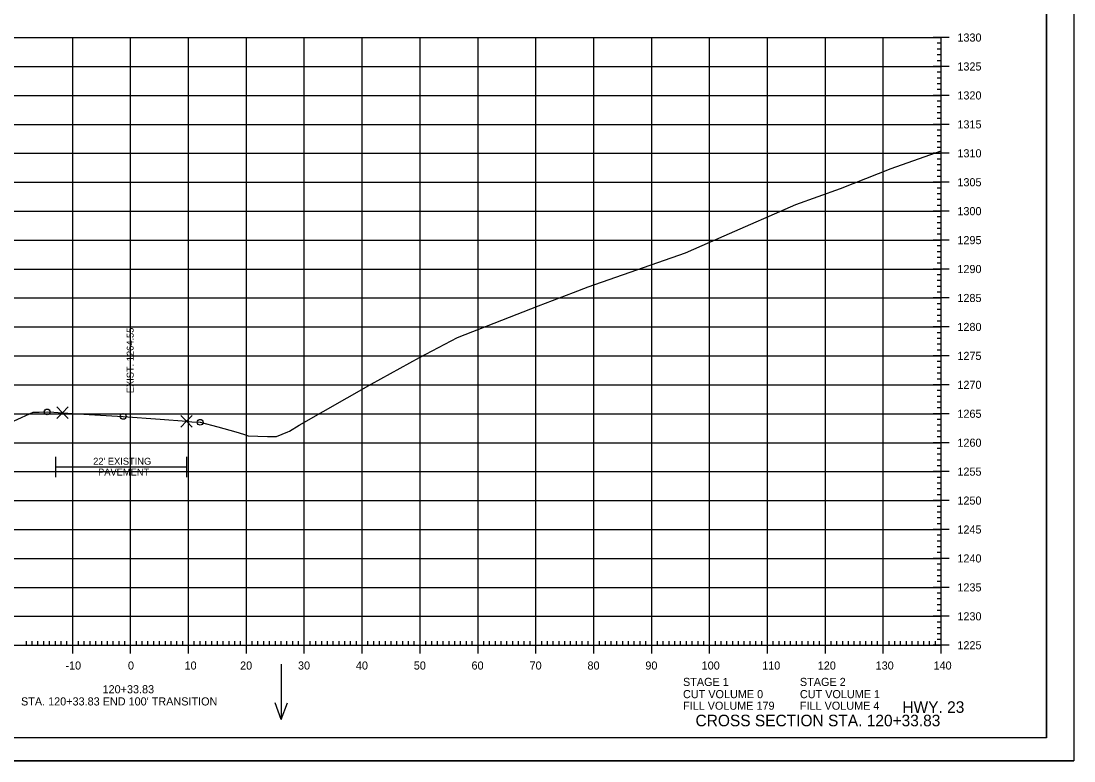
# Model space of a CAD drawing. Extents: x 1406028 to 1412453, y 321733 to 325986.
# Drawn here: x 1406571 to 1406752.8, y 325772.8 to 325900.6 of the extents above; entities that cross this region are included whole.
import ezdxf

# ---------------------------------------------------------------- set-up
doc = ezdxf.new("R2010")
doc.units = 0
for name, color, linetype in [('R_Axis', 7, 'Continuous'), ('R_Axis Annot', 7, 'Continuous'), ('R_Border', 7, 'Continuous'), ('R_Draft', 7, 'Continuous'), ('R_Exist Surface', 7, 'Continuous'), ('R_Grid', 7, 'Continuous'), ('R_No Plot', 7, 'Continuous'), ('R_Water Annot', 7, 'Continuous'), ('R_Xsect Elev', 7, 'Continuous')]:
    doc.layers.add(name, color=color, linetype=linetype)

msp = doc.modelspace()

# ---------------------------------------------------------------- linework, layer by layer
at = {"layer": 'R_Axis'}
for p, q in [((1406731.29, 325897.74), (1406728.49, 325897.74)), ((1406729.89, 325896.74), (1406729.19, 325896.74)), ((1406729.89, 325792.74), (1406729.89, 325897.74)), ((1406729.89, 325895.74), (1406729.19, 325895.74)), ((1406729.89, 325894.74), (1406729.19, 325894.74)), ((1406731.29, 325892.74), (1406728.49, 325892.74)), ((1406729.89, 325893.74), (1406729.19, 325893.74)), ((1406729.89, 325891.74), (1406729.19, 325891.74)), ((1406729.89, 325890.74), (1406729.19, 325890.74)), ((1406729.89, 325889.74), (1406729.19, 325889.74)), ((1406731.29, 325887.74), (1406728.49, 325887.74)), ((1406729.89, 325888.74), (1406729.19, 325888.74)), ((1406729.89, 325886.74), (1406729.19, 325886.74)), ((1406729.89, 325885.74), (1406729.19, 325885.74)), ((1406729.89, 325884.74), (1406729.19, 325884.74)), ((1406729.89, 325883.74), (1406729.19, 325883.74)), ((1406731.29, 325882.74), (1406728.49, 325882.74)), ((1406729.89, 325881.74), (1406729.19, 325881.74)), ((1406729.89, 325880.74), (1406729.19, 325880.74)), ((1406729.89, 325879.74), (1406729.19, 325879.74)), ((1406729.89, 325878.74), (1406729.19, 325878.74)), ((1406731.29, 325877.74), (1406728.49, 325877.74)), ((1406729.89, 325876.74), (1406729.19, 325876.74)), ((1406729.89, 325875.74), (1406729.19, 325875.74)), ((1406729.89, 325874.74), (1406729.19, 325874.74)), ((1406731.29, 325872.74), (1406728.49, 325872.74)), ((1406729.89, 325873.74), (1406729.19, 325873.74)), ((1406729.89, 325871.74), (1406729.19, 325871.74)), ((1406729.89, 325870.74), (1406729.19, 325870.74)), ((1406729.89, 325869.74), (1406729.19, 325869.74)), ((1406731.29, 325867.74), (1406728.49, 325867.74)), ((1406729.89, 325868.74), (1406729.19, 325868.74)), ((1406729.89, 325866.74), (1406729.19, 325866.74)), ((1406729.89, 325865.74), (1406729.19, 325865.74)), ((1406729.89, 325864.74), (1406729.19, 325864.74)), ((1406729.89, 325863.74), (1406729.19, 325863.74)), ((1406731.29, 325862.74), (1406728.49, 325862.74)), ((1406729.89, 325861.74), (1406729.19, 325861.74)), ((1406729.89, 325860.74), (1406729.19, 325860.74)), ((1406729.89, 325859.74), (1406729.19, 325859.74)), ((1406729.89, 325858.74), (1406729.19, 325858.74)), ((1406731.29, 325857.74), (1406728.49, 325857.74)), ((1406729.89, 325856.74), (1406729.19, 325856.74)), ((1406729.89, 325855.74), (1406729.19, 325855.74)), ((1406729.89, 325854.74), (1406729.19, 325854.74)), ((1406731.29, 325852.74), (1406728.49, 325852.74)), ((1406729.89, 325853.74), (1406729.19, 325853.74)), ((1406729.89, 325851.74), (1406729.19, 325851.74)), ((1406729.89, 325850.74), (1406729.19, 325850.74)), ((1406729.89, 325849.74), (1406729.19, 325849.74)), ((1406729.89, 325848.74), (1406729.19, 325848.74)), ((1406731.29, 325847.74), (1406728.49, 325847.74)), ((1406729.89, 325846.74), (1406729.19, 325846.74)), ((1406729.89, 325845.74), (1406729.19, 325845.74)), ((1406729.89, 325844.74), (1406729.19, 325844.74)), ((1406729.89, 325843.74), (1406729.19, 325843.74)), ((1406731.29, 325842.74), (1406728.49, 325842.74)), ((1406729.89, 325841.74), (1406729.19, 325841.74)), ((1406729.89, 325840.74), (1406729.19, 325840.74)), ((1406729.89, 325839.74), (1406729.19, 325839.74)), ((1406729.89, 325838.74), (1406729.19, 325838.74)), ((1406731.29, 325837.74), (1406728.49, 325837.74)), ((1406729.89, 325836.74), (1406729.19, 325836.74)), ((1406729.89, 325835.74), (1406729.19, 325835.74)), ((1406729.89, 325834.74), (1406729.19, 325834.74)), ((1406731.29, 325832.74), (1406728.49, 325832.74)), ((1406729.89, 325833.74), (1406729.19, 325833.74)), ((1406729.89, 325831.74), (1406729.19, 325831.74)), ((1406729.89, 325830.74), (1406729.19, 325830.74)), ((1406729.89, 325829.74), (1406729.19, 325829.74)), ((1406729.89, 325828.74), (1406729.19, 325828.74)), ((1406731.29, 325827.74), (1406728.49, 325827.74)), ((1406729.89, 325826.74), (1406729.19, 325826.74)), ((1406729.89, 325825.74), (1406729.19, 325825.74)), ((1406729.89, 325824.74), (1406729.19, 325824.74)), ((1406729.89, 325823.74), (1406729.19, 325823.74)), ((1406731.29, 325822.74), (1406728.49, 325822.74)), ((1406729.89, 325821.74), (1406729.19, 325821.74)), ((1406729.89, 325820.74), (1406729.19, 325820.74)), ((1406729.89, 325819.74), (1406729.19, 325819.74)), ((1406729.89, 325818.74), (1406729.19, 325818.74)), ((1406731.29, 325817.74), (1406728.49, 325817.74)), ((1406729.89, 325816.74), (1406729.19, 325816.74)), ((1406729.89, 325815.74), (1406729.19, 325815.74)), ((1406729.89, 325814.74), (1406729.19, 325814.74)), ((1406731.29, 325812.74), (1406728.49, 325812.74)), ((1406729.89, 325813.74), (1406729.19, 325813.74)), ((1406729.89, 325811.74), (1406729.19, 325811.74)), ((1406729.89, 325810.74), (1406729.19, 325810.74)), ((1406729.89, 325809.74), (1406729.19, 325809.74)), ((1406729.89, 325808.74), (1406729.19, 325808.74)), ((1406731.29, 325807.74), (1406728.49, 325807.74)), ((1406729.89, 325806.74), (1406729.19, 325806.74)), ((1406729.89, 325805.74), (1406729.19, 325805.74)), ((1406729.89, 325804.74), (1406729.19, 325804.74)), ((1406729.89, 325803.74), (1406729.19, 325803.74)), ((1406731.29, 325802.74), (1406728.49, 325802.74)), ((1406729.89, 325801.74), (1406729.19, 325801.74)), ((1406729.89, 325800.74), (1406729.19, 325800.74)), ((1406729.89, 325799.74), (1406729.19, 325799.74)), ((1406729.89, 325798.74), (1406729.19, 325798.74)), ((1406731.29, 325797.74), (1406728.49, 325797.74)), ((1406729.89, 325796.74), (1406729.19, 325796.74)), ((1406729.89, 325795.74), (1406729.19, 325795.74)), ((1406729.89, 325794.74), (1406729.19, 325794.74)), ((1406449.89, 325792.74), (1406729.89, 325792.74)), ((1406571.89, 325792.74), (1406571.89, 325793.44)), ((1406572.89, 325792.74), (1406572.89, 325793.44)), ((1406573.89, 325792.74), (1406573.89, 325793.44)), ((1406574.89, 325792.74), (1406574.89, 325793.44)), ((1406575.89, 325792.74), (1406575.89, 325793.44)), ((1406576.89, 325792.74), (1406576.89, 325793.44)), ((1406577.89, 325792.74), (1406577.89, 325793.44)), ((1406578.89, 325792.74), (1406578.89, 325793.44)), ((1406579.89, 325791.34), (1406579.89, 325794.14)), ((1406580.89, 325792.74), (1406580.89, 325793.44)), ((1406581.89, 325792.74), (1406581.89, 325793.44)), ((1406582.89, 325792.74), (1406582.89, 325793.44)), ((1406583.89, 325792.74), (1406583.89, 325793.44)), ((1406584.89, 325792.74), (1406584.89, 325793.44)), ((1406585.89, 325792.74), (1406585.89, 325793.44)), ((1406586.89, 325792.74), (1406586.89, 325793.44)), ((1406587.89, 325792.74), (1406587.89, 325793.44)), ((1406588.89, 325792.74), (1406588.89, 325793.44)), ((1406589.89, 325791.34), (1406589.89, 325794.14)), ((1406590.89, 325792.74), (1406590.89, 325793.44)), ((1406591.89, 325792.74), (1406591.89, 325793.44)), ((1406592.89, 325792.74), (1406592.89, 325793.44)), ((1406593.89, 325792.74), (1406593.89, 325793.44)), ((1406594.89, 325792.74), (1406594.89, 325793.44)), ((1406595.89, 325792.74), (1406595.89, 325793.44)), ((1406596.89, 325792.74), (1406596.89, 325793.44)), ((1406597.89, 325792.74), (1406597.89, 325793.44)), ((1406598.89, 325792.74), (1406598.89, 325793.44)), ((1406599.89, 325791.34), (1406599.89, 325794.14)), ((1406600.89, 325792.74), (1406600.89, 325793.44)), ((1406601.89, 325792.74), (1406601.89, 325793.44)), ((1406602.89, 325792.74), (1406602.89, 325793.44)), ((1406603.89, 325792.74), (1406603.89, 325793.44)), ((1406604.89, 325792.74), (1406604.89, 325793.44)), ((1406605.89, 325792.74), (1406605.89, 325793.44)), ((1406606.89, 325792.74), (1406606.89, 325793.44)), ((1406607.89, 325792.74), (1406607.89, 325793.44)), ((1406608.89, 325792.74), (1406608.89, 325793.44)), ((1406609.89, 325791.34), (1406609.89, 325794.14)), ((1406610.89, 325792.74), (1406610.89, 325793.44)), ((1406611.89, 325792.74), (1406611.89, 325793.44)), ((1406612.89, 325792.74), (1406612.89, 325793.44)), ((1406613.89, 325792.74), (1406613.89, 325793.44)), ((1406614.89, 325792.74), (1406614.89, 325793.44)), ((1406615.89, 325792.74), (1406615.89, 325793.44)), ((1406616.89, 325792.74), (1406616.89, 325793.44)), ((1406617.89, 325792.74), (1406617.89, 325793.44)), ((1406618.89, 325792.74), (1406618.89, 325793.44)), ((1406619.89, 325791.34), (1406619.89, 325794.14)), ((1406620.89, 325792.74), (1406620.89, 325793.44)), ((1406621.89, 325792.74), (1406621.89, 325793.44)), ((1406622.89, 325792.74), (1406622.89, 325793.44)), ((1406623.89, 325792.74), (1406623.89, 325793.44)), ((1406624.89, 325792.74), (1406624.89, 325793.44)), ((1406625.89, 325792.74), (1406625.89, 325793.44)), ((1406626.89, 325792.74), (1406626.89, 325793.44)), ((1406627.89, 325792.74), (1406627.89, 325793.44)), ((1406628.89, 325792.74), (1406628.89, 325793.44)), ((1406629.89, 325791.34), (1406629.89, 325794.14)), ((1406630.89, 325792.74), (1406630.89, 325793.44)), ((1406631.89, 325792.74), (1406631.89, 325793.44)), ((1406632.89, 325792.74), (1406632.89, 325793.44)), ((1406633.89, 325792.74), (1406633.89, 325793.44)), ((1406634.89, 325792.74), (1406634.89, 325793.44)), ((1406635.89, 325792.74), (1406635.89, 325793.44)), ((1406636.89, 325792.74), (1406636.89, 325793.44)), ((1406637.89, 325792.74), (1406637.89, 325793.44)), ((1406638.89, 325792.74), (1406638.89, 325793.44)), ((1406639.89, 325791.34), (1406639.89, 325794.14)), ((1406640.89, 325792.74), (1406640.89, 325793.44)), ((1406641.89, 325792.74), (1406641.89, 325793.44)), ((1406642.89, 325792.74), (1406642.89, 325793.44)), ((1406643.89, 325792.74), (1406643.89, 325793.44)), ((1406644.89, 325792.74), (1406644.89, 325793.44)), ((1406645.89, 325792.74), (1406645.89, 325793.44)), ((1406646.89, 325792.74), (1406646.89, 325793.44)), ((1406647.89, 325792.74), (1406647.89, 325793.44)), ((1406648.89, 325792.74), (1406648.89, 325793.44)), ((1406649.89, 325791.34), (1406649.89, 325794.14)), ((1406650.89, 325792.74), (1406650.89, 325793.44)), ((1406651.89, 325792.74), (1406651.89, 325793.44)), ((1406652.89, 325792.74), (1406652.89, 325793.44)), ((1406653.89, 325792.74), (1406653.89, 325793.44)), ((1406654.89, 325792.74), (1406654.89, 325793.44)), ((1406655.89, 325792.74), (1406655.89, 325793.44)), ((1406656.89, 325792.74), (1406656.89, 325793.44)), ((1406657.89, 325792.74), (1406657.89, 325793.44)), ((1406658.89, 325792.74), (1406658.89, 325793.44)), ((1406659.89, 325791.34), (1406659.89, 325794.14)), ((1406660.89, 325792.74), (1406660.89, 325793.44)), ((1406661.89, 325792.74), (1406661.89, 325793.44)), ((1406662.89, 325792.74), (1406662.89, 325793.44)), ((1406663.89, 325792.74), (1406663.89, 325793.44)), ((1406664.89, 325792.74), (1406664.89, 325793.44)), ((1406665.89, 325792.74), (1406665.89, 325793.44)), ((1406666.89, 325792.74), (1406666.89, 325793.44)), ((1406667.89, 325792.74), (1406667.89, 325793.44)), ((1406668.89, 325792.74), (1406668.89, 325793.44)), ((1406669.89, 325791.34), (1406669.89, 325794.14)), ((1406670.89, 325792.74), (1406670.89, 325793.44)), ((1406671.89, 325792.74), (1406671.89, 325793.44)), ((1406672.89, 325792.74), (1406672.89, 325793.44)), ((1406673.89, 325792.74), (1406673.89, 325793.44)), ((1406674.89, 325792.74), (1406674.89, 325793.44)), ((1406675.89, 325792.74), (1406675.89, 325793.44)), ((1406676.89, 325792.74), (1406676.89, 325793.44)), ((1406677.89, 325792.74), (1406677.89, 325793.44)), ((1406678.89, 325792.74), (1406678.89, 325793.44)), ((1406679.89, 325791.34), (1406679.89, 325794.14)), ((1406680.89, 325792.74), (1406680.89, 325793.44)), ((1406681.89, 325792.74), (1406681.89, 325793.44)), ((1406682.89, 325792.74), (1406682.89, 325793.44)), ((1406683.89, 325792.74), (1406683.89, 325793.44)), ((1406684.89, 325792.74), (1406684.89, 325793.44)), ((1406685.89, 325792.74), (1406685.89, 325793.44)), ((1406686.89, 325792.74), (1406686.89, 325793.44)), ((1406687.89, 325792.74), (1406687.89, 325793.44)), ((1406688.89, 325792.74), (1406688.89, 325793.44)), ((1406689.89, 325791.34), (1406689.89, 325794.14)), ((1406690.89, 325792.74), (1406690.89, 325793.44)), ((1406691.89, 325792.74), (1406691.89, 325793.44)), ((1406692.89, 325792.74), (1406692.89, 325793.44)), ((1406693.89, 325792.74), (1406693.89, 325793.44)), ((1406694.89, 325792.74), (1406694.89, 325793.44)), ((1406695.89, 325792.74), (1406695.89, 325793.44)), ((1406696.89, 325792.74), (1406696.89, 325793.44)), ((1406697.89, 325792.74), (1406697.89, 325793.44)), ((1406698.89, 325792.74), (1406698.89, 325793.44)), ((1406699.89, 325791.34), (1406699.89, 325794.14)), ((1406700.89, 325792.74), (1406700.89, 325793.44)), ((1406701.89, 325792.74), (1406701.89, 325793.44)), ((1406702.89, 325792.74), (1406702.89, 325793.44)), ((1406703.89, 325792.74), (1406703.89, 325793.44)), ((1406704.89, 325792.74), (1406704.89, 325793.44)), ((1406705.89, 325792.74), (1406705.89, 325793.44)), ((1406706.89, 325792.74), (1406706.89, 325793.44)), ((1406707.89, 325792.74), (1406707.89, 325793.44)), ((1406708.89, 325792.74), (1406708.89, 325793.44)), ((1406709.89, 325791.34), (1406709.89, 325794.14)), ((1406710.89, 325792.74), (1406710.89, 325793.44)), ((1406711.89, 325792.74), (1406711.89, 325793.44)), ((1406712.89, 325792.74), (1406712.89, 325793.44)), ((1406713.89, 325792.74), (1406713.89, 325793.44)), ((1406714.89, 325792.74), (1406714.89, 325793.44)), ((1406715.89, 325792.74), (1406715.89, 325793.44)), ((1406716.89, 325792.74), (1406716.89, 325793.44)), ((1406717.89, 325792.74), (1406717.89, 325793.44)), ((1406718.89, 325792.74), (1406718.89, 325793.44)), ((1406719.89, 325791.34), (1406719.89, 325794.14)), ((1406720.89, 325792.74), (1406720.89, 325793.44)), ((1406721.89, 325792.74), (1406721.89, 325793.44)), ((1406722.89, 325792.74), (1406722.89, 325793.44)), ((1406723.89, 325792.74), (1406723.89, 325793.44)), ((1406724.89, 325792.74), (1406724.89, 325793.44)), ((1406725.89, 325792.74), (1406725.89, 325793.44)), ((1406726.89, 325792.74), (1406726.89, 325793.44)), ((1406727.89, 325792.74), (1406727.89, 325793.44)), ((1406731.29, 325792.74), (1406728.49, 325792.74)), ((1406728.89, 325792.74), (1406728.89, 325793.44)), ((1406729.89, 325793.74), (1406729.19, 325793.74)), ((1406729.89, 325791.34), (1406729.89, 325794.14))]:
    msp.add_line(p, q, dxfattribs=at)
at = {"layer": 'R_Border'}
for q in [(1406748.07, 325982.2), (1406431.89, 325776.74)]:
    msp.add_line((1406748.07, 325776.74), q, dxfattribs=at)
at = {"layer": 'R_Draft'}
for p, q in [((1406576.9, 325825.27), (1406576.9, 325821.78)), ((1406599.53, 325825.27), (1406599.53, 325821.78)), ((1406576.92, 325823.56), (1406599.51, 325823.56))]:
    msp.add_line(p, q, dxfattribs=at)
at = {"layer": 'R_Exist Surface'}
msp.add_lwpolyline([(1406569.78, 325831.53), (1406573.05, 325833.02), (1406574.12, 325833.04), (1406575.47, 325833.05), (1406576.64, 325832.99), (1406578.13, 325832.92), (1406582.71, 325832.63), (1406588.61, 325832.29), (1406594.99, 325831.81), (1406599.54, 325831.44), (1406600.46, 325831.37), (1406601.9, 325831.26), (1406604.97, 325830.46), (1406608.04, 325829.64), (1406609.38, 325829.22), (1406610.22, 325828.9), (1406613.54, 325828.83), (1406615.11, 325828.8), (1406617.04, 325829.62), (1406617.32, 325829.75), (1406619.02, 325830.77), (1406631.43, 325837.84), (1406639.8, 325842.46), (1406646.36, 325845.94), (1406660.33, 325851.36), (1406666.39, 325853.71), (1406668.94, 325854.66), (1406685.74, 325860.54), (1406692.38, 325863.5), (1406704.8, 325868.9), (1406712.49, 325871.66), (1406721.27, 325875.11), (1406729.89, 325878.15)], dxfattribs=at)
at = {"layer": 'R_Grid'}
for p, q in [((1406449.89, 325897.74), (1406729.89, 325897.74)), ((1406579.89, 325792.74), (1406579.89, 325897.74)), ((1406589.89, 325792.74), (1406589.89, 325897.74)), ((1406599.89, 325792.74), (1406599.89, 325897.74)), ((1406609.89, 325792.74), (1406609.89, 325897.74)), ((1406619.89, 325792.74), (1406619.89, 325897.74)), ((1406629.89, 325792.74), (1406629.89, 325897.74)), ((1406639.89, 325792.74), (1406639.89, 325897.74)), ((1406649.89, 325792.74), (1406649.89, 325897.74)), ((1406659.89, 325792.74), (1406659.89, 325897.74)), ((1406669.89, 325792.74), (1406669.89, 325897.74)), ((1406679.89, 325792.74), (1406679.89, 325897.74)), ((1406689.89, 325792.74), (1406689.89, 325897.74)), ((1406699.89, 325792.74), (1406699.89, 325897.74)), ((1406709.89, 325792.74), (1406709.89, 325897.74)), ((1406719.89, 325792.74), (1406719.89, 325897.74)), ((1406729.89, 325792.74), (1406729.89, 325897.74)), ((1406449.89, 325892.74), (1406729.89, 325892.74)), ((1406449.89, 325887.74), (1406729.89, 325887.74)), ((1406449.89, 325882.74), (1406729.89, 325882.74)), ((1406449.89, 325877.74), (1406729.89, 325877.74)), ((1406449.89, 325872.74), (1406729.89, 325872.74)), ((1406449.89, 325867.74), (1406729.89, 325867.74)), ((1406449.89, 325862.74), (1406729.89, 325862.74)), ((1406449.89, 325857.74), (1406729.89, 325857.74)), ((1406449.89, 325852.74), (1406729.89, 325852.74)), ((1406449.89, 325847.74), (1406729.89, 325847.74)), ((1406449.89, 325842.74), (1406729.89, 325842.74)), ((1406449.89, 325837.74), (1406729.89, 325837.74)), ((1406449.89, 325832.74), (1406729.89, 325832.74)), ((1406449.89, 325827.74), (1406729.89, 325827.74)), ((1406449.89, 325822.74), (1406729.89, 325822.74)), ((1406449.89, 325817.74), (1406729.89, 325817.74)), ((1406449.89, 325812.74), (1406729.89, 325812.74)), ((1406449.89, 325807.74), (1406729.89, 325807.74)), ((1406449.89, 325802.74), (1406729.89, 325802.74)), ((1406449.89, 325797.74), (1406729.89, 325797.74)), ((1406449.89, 325792.74), (1406729.89, 325792.74))]:
    msp.add_line(p, q, dxfattribs=at)
at = {"layer": 'R_No Plot'}
msp.add_line((1406419.49, 325772.76), (1406752.82, 325772.76), dxfattribs=at)
for points in [[(1406419.48, 325986.09), (1406752.82, 325986.09), (1406752.82, 325772.75), (1406419.48, 325772.75)], [(1406665.81, 325982.2), (1406685.43, 325982.2), (1406685.43, 325972.32), (1406701.54, 325972.32), (1406724.74, 325972.32), (1406724.74, 325947.98), (1406748.07, 325947.98), (1406748.07, 325776.74), (1406431.89, 325776.74), (1406431.89, 325982.2)]]:
    msp.add_lwpolyline(points, close=True, dxfattribs=at)
for points in [[(1406578.13, 325832.92), (1406577.13, 325833.92), (1406578.13, 325832.92), (1406577.13, 325831.92), (1406578.13, 325832.92), (1406579.13, 325831.92), (1406578.13, 325832.92), (1406579.13, 325833.92)], [(1406599.54, 325831.44), (1406598.54, 325832.44), (1406599.54, 325831.44), (1406598.54, 325830.44), (1406599.54, 325831.44), (1406600.54, 325830.44), (1406599.54, 325831.44), (1406600.54, 325832.44)]]:
    msp.add_lwpolyline(points, dxfattribs=at)
for centre in [(1406575.47, 325833.05), (1406588.61, 325832.29), (1406601.9, 325831.26)]:
    msp.add_circle(centre, 0.5, dxfattribs=at)
at = {"layer": 'R_Water Annot'}
for p, q in [((1406615.9, 325789.47), (1406615.9, 325779.89)), ((1406615.9, 325779.89), (1406614.84, 325782.82)), ((1406615.9, 325779.89), (1406616.97, 325782.82))]:
    msp.add_line(p, q, dxfattribs=at)

# ---------------------------------------------------------------- texts
at = {"layer": 'R_Axis Annot'}
for s, p in [('1330', (1406732.69, 325897.04)), ('1325', (1406732.69, 325892.04)), ('1320', (1406732.69, 325887.04)), ('1315', (1406732.69, 325882.04)), ('1310', (1406732.69, 325877.04)), ('1305', (1406732.69, 325872.04)), ('1300', (1406732.69, 325867.04)), ('1295', (1406732.69, 325862.04)), ('1290', (1406732.69, 325857.04)), ('1285', (1406732.69, 325852.04)), ('1280', (1406732.69, 325847.04)), ('1275', (1406732.69, 325842.04)), ('1270', (1406732.69, 325837.04)), ('1265', (1406732.69, 325832.04)), ('1260', (1406732.69, 325827.04)), ('1255', (1406732.69, 325822.04)), ('1250', (1406732.69, 325817.04)), ('1245', (1406732.69, 325812.04)), ('1240', (1406732.69, 325807.04)), ('1235', (1406732.69, 325802.04)), ('1230', (1406732.69, 325797.04)), ('1225', (1406732.69, 325792.04)), ('-10', (1406578.63, 325788.54)), ('0', (1406589.43, 325788.54)), ('10', (1406599.2, 325788.54)), ('20', (1406608.8, 325788.54)), ('30', (1406618.8, 325788.54)), ('40', (1406628.8, 325788.54)), ('50', (1406638.8, 325788.54)), ('60', (1406648.77, 325788.54)), ('70', (1406658.8, 325788.54)), ('80', (1406668.8, 325788.54)), ('90', (1406678.8, 325788.54)), ('100', (1406688.52, 325788.54)), ('110', (1406698.97, 325788.54)), ('120', (1406708.57, 325788.54)), ('130', (1406718.57, 325788.54)), ('140', (1406728.57, 325788.54)), ('STAGE 1', (1406685.3, 325785.71)), ('STAGE 2', (1406705.49, 325785.71)), ('120+33.83', (1406585.04, 325784.44)), ("STA. 120+33.83 END 100' TRANSITION", (1406570.96, 325782.34)), ('CUT VOLUME 0', (1406685.3, 325783.6)), ('CUT VOLUME 1', (1406705.49, 325783.6)), ('FILL VOLUME 179', (1406685.3, 325781.6)), ('FILL VOLUME 4', (1406705.49, 325781.6))]:
    msp.add_text(s, height=1.4, dxfattribs=at).set_placement(p)
at = {"layer": 'R_Draft'}
for s, height, p in [("22' EXISTING ", 1.2, (1406583.42, 325823.93)), ('PAVEMENT', 1.2, (1406584.27, 325822.07)), ('HWY. 23', 2, (1406723.19, 325781.06)), ('CROSS SECTION STA. 120+33.83', 2, (1406687.46, 325778.74))]:
    msp.add_text(s, height=height, dxfattribs=at).set_placement(p)
at = {"layer": 'R_No Plot'}
for p in [(1406721.23, 325875.06), (1406704.76, 325868.85), (1406685.7, 325860.49), (1406666.35, 325853.66), (1406646.32, 325845.89), (1406631.39, 325837.79), (1406573.01, 325832.97), (1406608, 325829.59), (1406610.18, 325828.85), (1406615.07, 325828.75), (1406617.27, 325829.7)]:
    msp.add_text('+', height=0.1, dxfattribs=at).set_placement(p)
at = {"layer": 'R_Xsect Elev'}
msp.add_text('EXIST. 1264.55', height=1.2, rotation=90, dxfattribs=at).set_placement((1406590.41, 325836.29))

doc.saveas('drawing.dxf')
